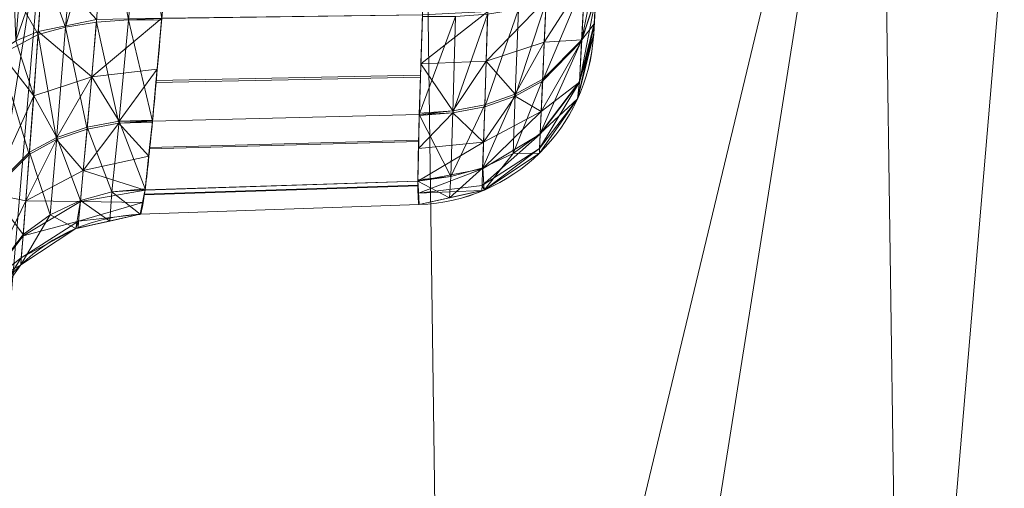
# Model space of a CAD drawing. Header units: millimetres. Extents: x -72 to 72, y -145 to 145.
# Tile 375 of 522: x 50.461 to 52.091, y -3.769 to -2.993. Entities that reach past the tile are written whole.
import ezdxf

# ---------------------------------------------------------------- set-up
doc = ezdxf.new("R2010")
doc.units = ezdxf.units.MM
doc.layers.add('1', color=7, linetype='CONTINUOUS')

msp = doc.modelspace()

# ---------------------------------------------------------------- linework, layer by layer
at = {"layer": '1', "color": 163, "linetype": 'Continuous', "lineweight": 13}
for p, q in [((51.4116, -3.0167, -105), (51.4116, -3.0167, -115)), ((50.6607, -3.3151, -105), (51.1226, -3.299, -105)), ((50.6607, -3.3151, -115), (51.1226, -3.299, -115)), ((51.1226, -3.299, -115), (51.1226, -3.299, -105)), ((50.6607, -3.3151, -105), (50.6607, -3.3151, -115))]:
    msp.add_line(p, q, dxfattribs=at)
at = {"layer": '1', "color": 163, "linetype": 'Continuous', "lineweight": 13, "extrusion": (0, 0, -1)}
for centre, radius in [((0, 0, 144.0046), 61.0181), ((0, 0, 147), 60.9142), ((0, 0, 145), 60), ((0, 0, 146), 59.5), ((0, 0, 124.3698), 56.3953)]:
    msp.add_circle(centre, radius, dxfattribs=at)
at = {"layer": '1', "color": 163, "linetype": 'Continuous', "lineweight": 13}
for centre, radius in [((0, 0, -145), 60.4434), ((0, 0, -146.7071), 60.2071), ((0, 0, -146), 60), ((0, 0, -118.3707), 50.5)]:
    msp.add_circle(centre, radius, dxfattribs=at)
at = {"layer": '1', "color": 163, "linetype": 'Continuous', "lineweight": 13, "extrusion": (4.22944e-07, 1.47695e-08, 1)}
msp.add_arc((51.1121, -2.9992, -105), 0.3, 272, 356.6418, dxfattribs=at)
at = {"layer": '1', "color": 163, "linetype": 'Continuous', "lineweight": 13, "extrusion": (3.96628e-08, 6.75938e-07, -1)}
msp.add_arc((-51.1121, -2.9992, 115), 0.3, 183.3582, 268, dxfattribs=at)
at = {"layer": '1', "color": 163, "linetype": 'Continuous', "lineweight": 13}
msp.add_arc((50.6712, -3.6149, -115), 0.3, 92, 175.9194, dxfattribs=at)
at = {"layer": '1', "color": 163, "linetype": 'Continuous', "lineweight": 13, "extrusion": (-3.26891e-08, -4.58211e-07, -1)}
msp.add_arc((-50.6712, -3.6149, 105), 0.3, 4.0806, 88, dxfattribs=at)
at = {"layer": '1', "color": 163, "linetype": 'Continuous', "lineweight": 13}
msp.add_rational_spline([(24.0965, 44.3803, -76), (37.7199, 36.9833, -76), (51.0256, 22.3191, -76), (52.762, 2.5943, -76), (45.1303, -27.4558, -76), (34.1925, -43.9617, -76), (15.502, -50.5, -76), (0, -50.5, -76)], [0.558861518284, 0.558861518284, 0.542329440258, 0.558861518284, 0.558861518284, 0.542329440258, 0.558861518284, 0.558861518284], degree=4, knots=[0, 0, 0, 0, 0, 0.5, 0.5, 0.5, 1, 1, 1, 1, 1], dxfattribs=at)
for points, knots in [([(56.0092, 7.4308, -40.1881), (56.4805, 3.8788, -40.1855), (56.6093, 0.339, -40.1848), (56.2106, -6.716, -40.187), (55.674, -10.2638, -40.19), (53.9442, -17.1746, -40.1996), (52.7659, -20.5069, -40.2061), (49.7948, -26.9304, -40.2227), (47.9778, -30.0492, -40.2328), (43.8436, -35.8129, -40.2558), (41.5248, -38.4778, -40.2686), (36.3825, -43.3723, -40.2972), (33.5465, -45.6004, -40.313), (27.5979, -49.4279, -40.3461), (24.4593, -51.0559, -40.3635), (18.0044, -53.6621, -40.3994), (14.7278, -54.649, -40.4176), (11.4458, -55.3285, -40.4359)], [0, 0, 0, 0, 0.125756, 0.125756, 0.251512, 0.251512, 0.377268, 0.377268, 0.503024, 0.503024, 0.62878, 0.62878, 0.754536, 0.754536, 0.880292, 0.880292, 1, 1, 1, 1]), ([(55.7921, 7.3986, -43.1801), (55.7958, 7.37, -43.18), (55.8139, 7.2336, -43.1799), (55.843, 7.0062, -43.1798), (55.8711, 6.7773, -43.1796), (55.8904, 6.6158, -43.1795), (55.905, 6.4914, -43.1794), (55.9652, 5.9671, -43.1791), (56.1015, 4.6268, -43.1783), (56.2153, 2.9273, -43.1777), (56.2713, 1.2475, -43.1774), (56.2851, 0, -43.1773), (56.2714, -1.2475, -43.1774), (56.2155, -2.9273, -43.1777), (56.0731, -5.0517, -43.1785), (55.7808, -7.633, -43.1801), (55.3625, -10.2384, -43.1825), (54.8139, -12.8593, -43.1855), (54.1309, -15.4866, -43.1893), (53.3108, -18.1104, -43.1939), (52.3522, -20.7206, -43.1993), (51.2541, -23.3065, -43.2054), (50.0165, -25.8572, -43.2123), (48.6401, -28.3614, -43.22), (47.1281, -30.8083, -43.2284), (45.4845, -33.1874, -43.2376), (43.7138, -35.4883, -43.2475), (41.8215, -37.7005, -43.2581), (39.8142, -39.8142, -43.2693), (37.7883, -41.7376, -43.2806), (36.3177, -43.0041, -43.2888), (34.8173, -44.2303, -43.2972), (33.1877, -45.4848, -43.3063), (30.8085, -47.1284, -43.3196), (28.3614, -48.6401, -43.3332), (25.8572, -50.0163, -43.3472), (23.3064, -51.254, -43.3614), (20.7205, -52.3521, -43.3759), (18.1105, -53.3107, -43.3904), (15.4866, -54.1309, -43.4051), (13.3275, -54.6923, -43.4172), (12.0464, -54.9778, -43.4243), (11.6399, -55.0637, -43.4266)], [0, 0, 0, 0, 0.001087, 0.005202, 0.008675, 0.009832, 0.011376, 0.013433, 0.029895, 0.062819, 0.07928, 0.095742, 0.112204, 0.128666, 0.161589, 0.194512, 0.227436, 0.260359, 0.293283, 0.326206, 0.35913, 0.392053, 0.424977, 0.4579, 0.490824, 0.523747, 0.556671, 0.589594, 0.622518, 0.655441, 0.684249, 0.688365, 0.721288, 0.754212, 0.787135, 0.820059, 0.852982, 0.885906, 0.918829, 0.951753, 0.984676, 1, 1, 1, 1]), ([(51.4235, -2.8053, -104.7897), (51.4227, -2.8212, -104.7897), (51.4218, -2.8373, -104.7916), (51.4196, -2.8758, -104.8004), (51.4184, -2.8982, -104.8096), (51.4161, -2.9381, -104.8347), (51.4151, -2.9562, -104.8508), (51.4134, -2.9855, -104.8876), (51.4127, -2.9972, -104.9087), (51.4118, -3.0126, -104.9529), (51.4116, -3.0167, -104.9766), (51.4116, -3.0167, -105)], [0, 0, 0, 0, 0.144593, 0.144593, 0.35902, 0.35902, 0.573991, 0.573991, 0.78724, 0.78724, 1, 1, 1, 1]), ([(51.4116, -3.0167, -115), (51.4116, -3.0167, -115.0157), (51.4117, -3.0149, -115.0315), (51.4122, -3.0062, -115.0697), (51.4127, -2.9969, -115.092), (51.4142, -2.9717, -115.1318), (51.4151, -2.9555, -115.1499), (51.4172, -2.9184, -115.1791), (51.4184, -2.8973, -115.1908), (51.4209, -2.8527, -115.2062), (51.4223, -2.8288, -115.2103), (51.4235, -2.8053, -115.2103)], [0, 0, 0, 0, 0.141974, 0.141974, 0.355511, 0.355511, 0.570822, 0.570822, 0.785414, 0.785414, 1, 1, 1, 1])]:
    msp.add_open_spline(points, degree=3, knots=knots, dxfattribs=at)
for points in [[(50.7129, -2.7895, -104.4752), (50.7074, -2.8581, -104.4751), (50.6963, -2.9955, -104.5022), (50.6807, -3.1702, -104.6187), (50.6681, -3.2873, -104.793), (50.6626, -3.315, -104.9308), (50.6607, -3.3151, -105)], [(50.6607, -3.3151, -115), (50.6626, -3.315, -115.0688), (50.6681, -3.2875, -115.2065), (50.6807, -3.1704, -115.3811), (50.6963, -2.996, -115.4975), (50.7074, -2.8585, -115.5249), (50.7129, -2.7895, -115.5248)], [(51.1345, -2.7895, -115.5101), (51.1324, -2.8565, -115.5101), (51.1279, -2.9901, -115.4832), (51.1224, -3.1593, -115.3699), (51.1198, -3.2726, -115.2003), (51.1211, -3.299, -115.0667), (51.1226, -3.299, -115)], [(51.1226, -3.299, -105), (51.1211, -3.299, -104.9329), (51.1198, -3.2724, -104.7992), (51.1224, -3.1591, -104.6299), (51.128, -2.9896, -104.5165), (51.1324, -2.8562, -104.4899), (51.1345, -2.7895, -104.4899)]]:
    msp.add_open_spline(points, degree=3, dxfattribs=at)
for points in [[(46.6895, 40.9879, -163), (51.2652, 40.0152, -163), (52.4412, -40.0769, -163), (47.7888, -40.5659, -163)], [(62.2694, -48.9262, -163), (51.2652, 40.0152, -163), (55.841, 40.9879, -163), (62.3, 0, -163)], [(51.2652, 40.0152, -163), (60.3667, -44.6527, -163), (56.8902, -41.5225, -163)], [(51.2652, 40.0152, -163), (62.2694, -48.9262, -163), (60.3667, -44.6527, -163)], [(56.8902, -41.5225, -163), (52.4412, -40.0769, -163), (51.2652, 40.0152, -163)], [(51.0468, 3.6233, -67.7304), (52.6498, 3.737, -59.5445), (51.2681, -12.5525, -59.5486)], [(55.2333, -10.8057, -43.1832), (51.2681, -12.5525, -59.5486), (52.6498, 3.737, -59.5445)], [(51.2681, -12.5525, -59.5486), (49.7071, -12.1703, -67.7325), (51.0468, 3.6233, -67.7304)], [(50.44, -2.462, -76), (51.0468, 3.6233, -67.7304), (49.7071, -12.1703, -67.7325)], [(55.2972, -6.1181, 35.359), (53.1854, 3.5308, 40.7508), (52.0482, -1.4817, 44.4655)], [(50.963, -6.0027, 46.056), (45.5345, 0.2368, 51.8771), (42.201, -18.5818, 53.082)], [(45.5345, 0.2368, 51.8771), (50.963, -6.0027, 46.056), (52.0482, -1.4817, 44.4655)], [(50.5, 0, -76), (46.134, -20.5402, -76), (50.4055, -3.0883, -104.2356)], [(50.4055, -3.0883, -104.2356), (50.4238, -2.7736, -104.1753), (50.5, 0, -76)], [(50.4055, -3.0883, -115.7644), (46.134, -20.5402, -118.3707), (50.5, 0, -118.3707)], [(50.5, 0, -118.3707), (48.0284, -15.6054, -118.3707), (48.4532, -15.7434, -120.6426), (50.9468, 0, -120.6426)], [(50.9468, 0, -120.6426), (48.4532, -15.7434, -120.6426), (49.6646, -16.137, -122.5762), (52.2205, 0, -122.5762)], [(52.2205, 0, -122.5762), (49.6646, -16.137, -122.5762), (51.4822, -16.7276, -123.8834), (54.1315, 0, -123.8834)], [(50.5, 0, -118.3707), (50.4238, -2.7736, -115.8247), (50.4055, -3.0883, -115.7644)], [(54.1315, 0, -123.8834), (51.4822, -16.7276, -123.8834), (53.6351, -17.4271, -124.3698), (56.3953, 0, -124.3698)], [(54.7624, -9.3402, 37.3879), (52.0482, -1.4817, 44.4655), (50.963, -6.0027, 46.056)], [(52.0482, -1.4817, 44.4655), (54.7624, -9.3402, 37.3879), (55.2972, -6.1181, 35.359)], [(51.4433, -2.4155, -105.388), (51.4124, -3.0022, -104.9233), (51.4116, -3.0167, -105)], [(51.4116, -3.0167, -105), (51.4367, -2.5533, -105.5973), (51.4433, -2.4155, -105.388)], [(51.4433, -2.4156, -114.6119), (51.4371, -2.5453, -114.422), (51.4116, -3.0167, -115)], [(51.4116, -3.0167, -115), (51.4126, -2.9995, -115.0829), (51.4433, -2.4156, -114.6119)], [(51.4433, -2.4155, -105.388), (51.4152, -2.9546, -104.8511), (51.4124, -3.0022, -104.9233)], [(51.4126, -2.9995, -115.0829), (51.4152, -2.9545, -115.149), (51.4433, -2.4156, -114.6119)], [(51.4116, -3.0167, -115), (51.4371, -2.5453, -114.422), (51.4346, -2.5938, -114.1891)], [(51.4116, -3.0167, -105), (51.4367, -2.5533, -110.1236), (51.4346, -2.5938, -108.7154)], [(51.4346, -2.5938, -105.8109), (51.4367, -2.5533, -105.5973), (51.4116, -3.0167, -105)], [(51.4346, -2.5938, -110.3372), (51.4367, -2.5533, -110.1236), (51.4116, -3.0167, -105)], [(51.4346, -2.5938, -108.7154), (51.4346, -2.5938, -105.8109), (51.4116, -3.0167, -105)], [(51.4116, -3.0167, -105), (51.4116, -3.0167, -115), (51.4346, -2.5938, -114.1891), (51.4346, -2.5938, -110.3372)], [(50.4548, -3.028, -104.386), (50.4752, -2.7764, -104.3334), (50.4456, -2.7748, -104.2877)], [(50.5001, -2.8959, -104.3944), (50.4752, -2.7764, -104.3334), (50.4548, -3.028, -104.386)], [(50.557, -2.7809, -115.5818), (50.5372, -3.0049, -115.5328), (50.4997, -2.9012, -115.6045)], [(50.5372, -3.0049, -115.5328), (50.557, -2.7809, -115.5818), (50.6015, -2.7834, -115.5506)], [(50.6015, -2.7834, -115.5506), (50.5883, -2.9968, -115.5063), (50.5372, -3.0049, -115.5328)], [(50.6416, -2.9929, -115.4899), (50.5883, -2.9968, -115.5063), (50.6015, -2.7834, -115.5506)], [(50.6015, -2.7834, -115.5506), (50.6608, -2.7867, -115.5369), (50.6416, -2.9929, -115.4899)], [(50.6965, -2.9907, -115.4849), (50.6416, -2.9929, -115.4899), (50.6608, -2.7867, -115.5369)], [(50.4356, -2.9174, -115.7021), (50.4997, -2.9012, -115.6045), (50.4917, -3.0172, -115.5685)], [(50.4548, -3.028, -104.386), (50.492, -3.0124, -104.4294), (50.5001, -2.8959, -104.3944)], [(50.5372, -3.0049, -115.5328), (50.4917, -3.0172, -115.5685), (50.4997, -2.9012, -115.6045)], [(50.5001, -2.8959, -104.3944), (50.492, -3.0124, -104.4294), (50.5886, -2.9925, -104.4919)], [(51.3916, -3.0285, -104.7786), (51.4152, -2.9546, -104.8511), (51.4188, -2.89, -104.8074)], [(51.4188, -2.89, -104.8074), (51.397, -2.9277, -104.7084), (51.3916, -3.0285, -104.7786)], [(50.4917, -3.0172, -115.5685), (50.4274, -3.0515, -115.6598), (50.4356, -2.9174, -115.7021)], [(51.327, -3.0944, -104.7099), (51.3916, -3.0285, -104.7786), (51.397, -2.9277, -104.7084)], [(51.397, -2.9277, -104.7084), (51.3327, -2.9626, -104.6173), (51.327, -3.0944, -104.7099)], [(51.3298, -3.0298, -115.3449), (51.3971, -2.9249, -115.2928), (51.3918, -3.0263, -115.2236)], [(51.3298, -3.0298, -115.3449), (51.3329, -2.9589, -115.3843), (51.3971, -2.9249, -115.2928)], [(51.4152, -2.9539, -115.1493), (51.3918, -3.0263, -115.2236), (51.3971, -2.9249, -115.2928)], [(51.2335, -3.0617, -115.4013), (51.2362, -2.9791, -115.4469), (51.3329, -2.9589, -115.3843)], [(51.3329, -2.9589, -115.3843), (51.3298, -3.0298, -115.3449), (51.2335, -3.0617, -115.4013)], [(51.2817, -3.1193, -104.6826), (51.327, -3.0944, -104.7099), (51.3327, -2.9626, -104.6173)], [(51.3327, -2.9626, -104.6173), (51.2871, -2.9752, -104.5815), (51.2817, -3.1193, -104.6826)], [(51.388, -3.0961, -104.8806), (51.4124, -3.0022, -104.9233), (51.4151, -2.9553, -104.8522)], [(51.4151, -2.9553, -104.8522), (51.3916, -3.0285, -104.7786), (51.388, -3.0961, -104.8806)], [(51.3916, -3.0285, -104.7786), (51.4151, -2.9553, -104.8522), (51.4152, -2.9546, -104.8511)], [(51.3918, -3.0263, -115.2236), (51.4152, -2.9539, -115.1493), (51.4152, -2.9545, -115.149)], [(51.3918, -3.0263, -115.2236), (51.4152, -2.9545, -115.149), (51.4126, -2.9995, -115.0829)], [(51.1256, -3.0657, -115.4169), (51.1281, -2.9849, -115.471), (51.2362, -2.9791, -115.4469)], [(51.2362, -2.9791, -115.4469), (51.2335, -3.0617, -115.4013), (51.1256, -3.0657, -115.4169)], [(51.2311, -3.137, -104.662), (51.2817, -3.1193, -104.6826), (51.2871, -2.9752, -104.5815)], [(51.2871, -2.9752, -104.5815), (51.236, -2.9835, -104.555), (51.2311, -3.137, -104.662)], [(50.5805, -3.0874, -104.5423), (50.5886, -2.9925, -104.4919), (50.492, -3.0124, -104.4294)], [(50.5372, -3.0049, -115.5328), (50.5883, -2.9968, -115.5063), (50.5728, -3.1739, -115.3874)], [(50.6254, -3.1639, -115.3745), (50.5728, -3.1739, -115.3874), (50.5883, -2.9968, -115.5063)], [(50.5805, -3.0874, -104.5423), (50.6889, -3.0746, -104.571), (50.6965, -2.9903, -104.5149)], [(50.6965, -2.9903, -104.5149), (50.5886, -2.9925, -104.4919), (50.5805, -3.0874, -104.5423)], [(50.5883, -2.9968, -115.5063), (50.6416, -2.9929, -115.4899), (50.6254, -3.1639, -115.3745)], [(50.6812, -3.1609, -115.3714), (50.6254, -3.1639, -115.3745), (50.6416, -2.9929, -115.4899)], [(50.6965, -2.9907, -115.4849), (50.6962, -2.9934, -115.4832), (50.6416, -2.9929, -115.4899)], [(50.6416, -2.9929, -115.4899), (50.6962, -2.9934, -115.4832), (50.6812, -3.1609, -115.3714)], [(51.1281, -2.9849, -115.471), (51.1249, -3.0877, -115.4022), (50.6869, -3.0967, -115.4142), (50.6965, -2.9907, -115.4849)], [(50.6965, -2.9903, -104.5149), (50.6872, -3.0935, -104.5836), (51.125, -3.0846, -104.5957), (51.1281, -2.9845, -104.5288)], [(51.1229, -3.1497, -104.6392), (51.1783, -3.1472, -104.6488), (51.1826, -2.9875, -104.5383)], [(51.1826, -2.9875, -104.5383), (51.128, -2.9877, -104.5309), (51.1229, -3.1497, -104.6392)], [(51.1783, -3.1472, -104.6488), (51.2311, -3.137, -104.662), (51.236, -2.9835, -104.555)], [(51.236, -2.9835, -104.555), (51.1826, -2.9875, -104.5383), (51.1783, -3.1472, -104.6488)], [(50.4844, -3.1188, -104.4861), (50.492, -3.0124, -104.4294), (50.4548, -3.028, -104.386)], [(50.492, -3.0124, -104.4294), (50.4844, -3.1188, -104.4861), (50.5805, -3.0874, -104.5423)], [(50.4917, -3.0172, -115.5685), (50.5372, -3.0049, -115.5328), (50.5223, -3.1913, -115.4078)], [(50.5728, -3.1739, -115.3874), (50.5223, -3.1913, -115.4078), (50.5372, -3.0049, -115.5328)], [(51.386, -3.1199, -105), (51.4116, -3.0167, -105), (51.4124, -3.0022, -104.9233)], [(51.4124, -3.0022, -104.9233), (51.388, -3.0961, -104.8806), (51.386, -3.1199, -105)], [(51.4126, -2.9995, -115.0829), (51.388, -3.0949, -115.1223), (51.3918, -3.0263, -115.2236)], [(51.4126, -2.9995, -115.0829), (51.4126, -2.9998, -115.0819), (51.388, -3.0949, -115.1223)], [(51.388, -3.0949, -115.1223), (51.4126, -2.9998, -115.0819), (51.4116, -3.0167, -115)], [(50.4274, -3.0515, -115.6598), (50.4917, -3.0172, -115.5685), (50.4772, -3.2158, -115.435)], [(50.4548, -3.028, -104.386), (50.4277, -3.0461, -104.3378), (50.4844, -3.1188, -104.4861)], [(50.5223, -3.1913, -115.4078), (50.4772, -3.2158, -115.435), (50.4917, -3.0172, -115.5685)], [(51.2818, -3.1162, -115.3206), (51.2335, -3.0617, -115.4013), (51.3298, -3.0298, -115.3449)], [(51.3298, -3.0298, -115.3449), (51.3272, -3.0915, -115.2931), (51.2818, -3.1162, -115.3206)], [(51.3232, -3.181, -115.1601), (51.3272, -3.0915, -115.2931), (51.3918, -3.0263, -115.2236)], [(51.3918, -3.0263, -115.2236), (51.388, -3.0949, -115.1223), (51.3232, -3.181, -115.1601)], [(51.388, -3.0961, -104.8806), (51.3916, -3.0285, -104.7786), (51.3248, -3.1447, -104.7725)], [(51.3916, -3.0285, -104.7786), (51.327, -3.0944, -104.7099), (51.3248, -3.1447, -104.7725)], [(51.3918, -3.0263, -115.2236), (51.3272, -3.0915, -115.2931), (51.3298, -3.0298, -115.3449)], [(51.385, -3.1237, -105), (51.385, -3.1237, -115), (51.4116, -3.0167, -115), (51.4116, -3.0167, -105)], [(51.4116, -3.0167, -115), (51.386, -3.1199, -115), (51.388, -3.0949, -115.1223)], [(50.4844, -3.1188, -104.4861), (50.4277, -3.0461, -104.3378), (50.4128, -3.2765, -104.4919)], [(50.4772, -3.2158, -115.435), (50.4125, -3.2806, -115.504), (50.4274, -3.0515, -115.6598)], [(51.1784, -3.1437, -115.3547), (51.1256, -3.0657, -115.4169), (51.2335, -3.0617, -115.4013)], [(51.2335, -3.0617, -115.4013), (51.2312, -3.1337, -115.3414), (51.1784, -3.1437, -115.3547)], [(51.2818, -3.1162, -115.3206), (51.2312, -3.1337, -115.3414), (51.2335, -3.0617, -115.4013)], [(50.6889, -3.0746, -104.571), (50.5805, -3.0874, -104.5423), (50.6257, -3.1608, -104.6225)], [(50.6257, -3.1608, -104.6225), (50.6813, -3.159, -104.6273), (50.6889, -3.0746, -104.571)], [(51.1784, -3.1437, -115.3547), (51.123, -3.1474, -115.3622), (51.1256, -3.0657, -115.4169)], [(50.5805, -3.0874, -104.5423), (50.4844, -3.1188, -104.4861), (50.5226, -3.1879, -104.589)], [(50.5226, -3.1879, -104.589), (50.5731, -3.1707, -104.6095), (50.5805, -3.0874, -104.5423)], [(50.5805, -3.0874, -104.5423), (50.5731, -3.1707, -104.6095), (50.6257, -3.1608, -104.6225)], [(51.1229, -3.1497, -104.6392), (51.125, -3.0846, -104.5957), (50.6872, -3.0935, -104.5836), (50.6812, -3.1606, -104.6283)], [(50.6812, -3.1609, -115.3714), (50.6869, -3.0967, -115.4142), (51.1249, -3.0877, -115.4022), (51.1229, -3.15, -115.3605)], [(51.2781, -3.2141, -115.1753), (51.2818, -3.1162, -115.3206), (51.3272, -3.0915, -115.2931)], [(51.3272, -3.0915, -115.2931), (51.3232, -3.181, -115.1601), (51.2781, -3.2141, -115.1753)], [(51.3248, -3.1447, -104.7725), (51.327, -3.0944, -104.7099), (51.2817, -3.1193, -104.6826)], [(51.385, -3.1237, -105), (51.388, -3.0961, -104.8806), (51.322, -3.2061, -104.9214)], [(51.388, -3.0961, -104.8806), (51.3231, -3.1825, -104.8436), (51.322, -3.2061, -104.9214)], [(51.3248, -3.1447, -104.7725), (51.3231, -3.1825, -104.8436), (51.388, -3.0961, -104.8806)], [(51.3232, -3.181, -115.1601), (51.388, -3.0949, -115.1223), (51.385, -3.1237, -115)], [(51.388, -3.0949, -115.1223), (51.386, -3.1199, -115), (51.385, -3.1237, -115)], [(51.385, -3.1237, -105), (51.386, -3.1199, -105), (51.388, -3.0961, -104.8806)], [(50.4128, -3.2765, -104.4919), (50.4774, -3.2122, -104.5615), (50.4844, -3.1188, -104.4861)], [(50.4844, -3.1188, -104.4861), (50.4774, -3.2122, -104.5615), (50.5226, -3.1879, -104.589)], [(51.2278, -3.2381, -115.1868), (51.2312, -3.1337, -115.3414), (51.2818, -3.1162, -115.3206)], [(51.2818, -3.1162, -115.3206), (51.2781, -3.2141, -115.1753), (51.2278, -3.2381, -115.1868)], [(51.2817, -3.1193, -104.6826), (51.2292, -3.1958, -104.7348), (51.3248, -3.1447, -104.7725)], [(51.2817, -3.1193, -104.6826), (51.2311, -3.137, -104.662), (51.2292, -3.1958, -104.7348)], [(51.322, -3.2061, -104.9214), (51.3217, -3.2138, -105), (51.385, -3.1237, -105)], [(51.385, -3.1237, -115), (51.3217, -3.2138, -115), (51.3232, -3.181, -115.1601)], [(51.3217, -3.2138, -105), (51.3217, -3.2138, -115), (51.385, -3.1237, -115), (51.385, -3.1237, -105)], [(51.1229, -3.15, -115.3605), (51.1784, -3.1437, -115.3547), (51.1753, -3.2526, -115.1944)], [(51.1229, -3.15, -115.3605), (51.123, -3.1474, -115.3622), (51.1784, -3.1437, -115.3547)], [(51.1753, -3.2526, -115.1944), (51.1784, -3.1437, -115.3547), (51.2312, -3.1337, -115.3414)], [(51.2312, -3.1337, -115.3414), (51.2278, -3.2381, -115.1868), (51.1753, -3.2526, -115.1944)], [(51.2292, -3.1958, -104.7348), (51.2311, -3.137, -104.662), (51.1783, -3.1472, -104.6488)], [(51.2277, -3.2399, -104.8176), (51.3231, -3.1825, -104.8436), (51.3248, -3.1447, -104.7725)], [(51.3248, -3.1447, -104.7725), (51.2292, -3.1958, -104.7348), (51.2277, -3.2399, -104.8176)], [(50.614, -3.278, -104.7924), (50.6257, -3.1608, -104.6225), (50.5731, -3.1707, -104.6095)], [(50.6257, -3.1608, -104.6225), (50.614, -3.278, -104.7924), (50.669, -3.2731, -104.796)], [(50.6812, -3.1609, -115.3714), (50.681, -3.1623, -115.3693), (50.6254, -3.1639, -115.3745)], [(50.6254, -3.1639, -115.3745), (50.681, -3.1623, -115.3693), (50.6749, -3.2187, -115.285)], [(50.6812, -3.1606, -104.6283), (50.6813, -3.159, -104.6273), (50.6257, -3.1608, -104.6225)], [(50.669, -3.2731, -104.796), (50.6812, -3.1606, -104.6283), (50.6257, -3.1608, -104.6225)], [(51.1229, -3.15, -115.3605), (51.122, -3.1943, -115.294), (50.6762, -3.2067, -115.303), (50.6812, -3.1609, -115.3714)], [(50.6812, -3.1606, -104.6283), (50.6764, -3.2046, -104.6939), (51.122, -3.1923, -104.703), (51.1229, -3.1497, -104.6392)], [(51.1753, -3.2526, -115.1944), (51.1206, -3.2582, -115.1983), (51.1229, -3.15, -115.3605)], [(51.1783, -3.1472, -104.6488), (51.1217, -3.2061, -104.7236), (51.2292, -3.1958, -104.7348)], [(51.1783, -3.1472, -104.6488), (51.1229, -3.1514, -104.6418), (51.1217, -3.2061, -104.7236)], [(51.1229, -3.1497, -104.6392), (51.1229, -3.1514, -104.6418), (51.1783, -3.1472, -104.6488)], [(50.5223, -3.1913, -115.4078), (50.5728, -3.1739, -115.3874), (50.5665, -3.2424, -115.3052)], [(50.5619, -3.2923, -104.7849), (50.5731, -3.1707, -104.6095), (50.5226, -3.1879, -104.589)], [(50.5731, -3.1707, -104.6095), (50.5619, -3.2923, -104.7849), (50.614, -3.278, -104.7924)], [(50.6749, -3.2187, -115.285), (50.5665, -3.2424, -115.3052), (50.6254, -3.1639, -115.3745)], [(50.5665, -3.2424, -115.3052), (50.5728, -3.1739, -115.3874), (50.6254, -3.1639, -115.3745)], [(50.5665, -3.2424, -115.3052), (50.4713, -3.2926, -115.3427), (50.5223, -3.1913, -115.4078)], [(50.4713, -3.2926, -115.3427), (50.4772, -3.2158, -115.435), (50.5223, -3.1913, -115.4078)], [(50.5119, -3.3159, -104.7735), (50.5226, -3.1879, -104.589), (50.4774, -3.2122, -104.5615)], [(50.5226, -3.1879, -104.589), (50.5119, -3.3159, -104.7735), (50.5619, -3.2923, -104.7849)], [(51.1206, -3.2601, -104.8044), (51.122, -3.1923, -104.703), (50.6764, -3.2046, -104.6939), (50.6688, -3.2747, -104.7984)], [(50.6688, -3.2749, -115.2012), (50.6762, -3.2067, -115.303), (51.122, -3.1943, -115.294), (51.1206, -3.2603, -115.1952)], [(51.2268, -3.2675, -104.9083), (51.322, -3.2061, -104.9214), (51.3231, -3.1825, -104.8436)], [(51.3231, -3.1825, -104.8436), (51.2277, -3.2399, -104.8176), (51.2268, -3.2675, -104.9083)], [(51.2781, -3.2141, -115.1753), (51.3232, -3.181, -115.1601), (51.3217, -3.2138, -115)], [(51.1206, -3.2601, -104.8044), (51.2277, -3.2399, -104.8176), (51.2292, -3.1958, -104.7348)], [(51.2292, -3.1958, -104.7348), (51.1217, -3.2061, -104.7236), (51.1206, -3.2601, -104.8044)], [(51.322, -3.2061, -104.9214), (51.2268, -3.2675, -104.9083), (51.2301, -3.275, -105)], [(51.2301, -3.275, -105), (51.3217, -3.2138, -105), (51.322, -3.2061, -104.9214)], [(50.4125, -3.2806, -115.504), (50.4772, -3.2158, -115.435), (50.4713, -3.2926, -115.3427)], [(50.467, -3.3485, -104.7585), (50.4774, -3.2122, -104.5615), (50.4128, -3.2765, -104.4919)], [(50.4774, -3.2122, -104.5615), (50.467, -3.3485, -104.7585), (50.5119, -3.3159, -104.7735)], [(50.5665, -3.2424, -115.3052), (50.6749, -3.2187, -115.285), (50.6688, -3.2749, -115.2012)], [(51.2301, -3.275, -115), (51.2278, -3.2381, -115.1868), (51.2781, -3.2141, -115.1753)], [(51.3217, -3.2138, -115), (51.2301, -3.275, -115), (51.2781, -3.2141, -115.1753)], [(51.2301, -3.275, -105), (51.2301, -3.275, -115), (51.3217, -3.2138, -115), (51.3217, -3.2138, -105)], [(50.4713, -3.2926, -115.3427), (50.5665, -3.2424, -115.3052), (50.5617, -3.2941, -115.2109)], [(50.6688, -3.2749, -115.2012), (50.5617, -3.2941, -115.2109), (50.5665, -3.2424, -115.3052)], [(51.2277, -3.2399, -104.8176), (51.1206, -3.2601, -104.8044), (51.1216, -3.28, -104.9045)], [(51.1216, -3.28, -104.9045), (51.2268, -3.2675, -104.9083), (51.2277, -3.2399, -104.8176)], [(51.1731, -3.2877, -115), (51.1753, -3.2526, -115.1944), (51.2278, -3.2381, -115.1868)], [(51.2278, -3.2381, -115.1868), (51.2301, -3.275, -115), (51.1731, -3.2877, -115)], [(50.6688, -3.2747, -104.7984), (50.6674, -3.2817, -104.8334), (51.1209, -3.2669, -104.8384), (51.1206, -3.2601, -104.8044)], [(51.1206, -3.2603, -115.1952), (51.1753, -3.2526, -115.1944), (51.1731, -3.2877, -115)], [(51.1206, -3.2603, -115.1952), (51.1206, -3.2582, -115.1983), (51.1753, -3.2526, -115.1944)], [(50.4128, -3.2765, -104.4919), (50.402, -3.4334, -104.7206), (50.467, -3.3485, -104.7585)], [(50.5617, -3.2941, -115.2109), (50.6688, -3.2749, -115.2012), (50.6647, -3.2954, -115.0988)], [(50.6688, -3.2747, -104.7984), (50.669, -3.2731, -104.796), (50.614, -3.278, -104.7924)], [(50.6607, -3.3151, -105), (50.6688, -3.2747, -104.7984), (50.614, -3.278, -104.7924)], [(51.1209, -3.2669, -104.8384), (50.6674, -3.2817, -104.8334), (50.6607, -3.3151, -105), (51.1226, -3.299, -105)], [(51.1226, -3.299, -115), (50.6607, -3.3151, -115), (50.6673, -3.2826, -115.1625), (51.1209, -3.2677, -115.1576)], [(51.1206, -3.2603, -115.1952), (51.1209, -3.2677, -115.1576), (50.6673, -3.2826, -115.1625), (50.6688, -3.2749, -115.2012)], [(51.1731, -3.2877, -115), (51.1226, -3.299, -115), (51.1206, -3.2603, -115.1952)], [(51.2263, -3.2758, -105), (51.2268, -3.2675, -104.9083), (51.1216, -3.28, -104.9045)], [(51.1216, -3.28, -104.9045), (51.1226, -3.299, -105), (51.2263, -3.2758, -105)], [(51.1226, -3.299, -105), (51.1226, -3.299, -115), (51.2301, -3.275, -115), (51.2301, -3.275, -105)], [(51.2268, -3.2675, -104.9083), (51.2263, -3.2758, -105), (51.2301, -3.275, -105)], [(50.4018, -3.4358, -115.2739), (50.4125, -3.2806, -115.504), (50.4713, -3.2926, -115.3427)], [(50.4713, -3.2926, -115.3427), (50.4668, -3.3506, -115.2368), (50.4018, -3.4358, -115.2739)], [(50.5617, -3.2941, -115.2109), (50.4668, -3.3506, -115.2368), (50.4713, -3.2926, -115.3427)], [(50.5541, -3.3387, -105), (50.5619, -3.2923, -104.7849), (50.5119, -3.3159, -104.7735)], [(50.5619, -3.2923, -104.7849), (50.5541, -3.3387, -105), (50.6106, -3.3262, -105)], [(50.6106, -3.3262, -105), (50.614, -3.278, -104.7924), (50.5619, -3.2923, -104.7849)], [(50.614, -3.278, -104.7924), (50.6106, -3.3262, -105), (50.6607, -3.3151, -105)], [(50.4668, -3.3506, -115.2368), (50.5617, -3.2941, -115.2109), (50.5586, -3.3266, -115.1066)], [(50.6647, -3.2954, -115.0988), (50.5586, -3.3266, -115.1066), (50.5617, -3.2941, -115.2109)], [(50.5586, -3.3266, -115.1066), (50.6647, -3.2954, -115.0988), (50.6607, -3.3151, -115)], [(50.6607, -3.3151, -105), (50.6607, -3.3151, -115), (51.1226, -3.299, -115), (51.1226, -3.299, -105)], [(50.463, -3.399, -105), (50.5541, -3.3387, -105), (50.5119, -3.3159, -104.7735)], [(50.5119, -3.3159, -104.7735), (50.467, -3.3485, -104.7585), (50.463, -3.399, -105)], [(50.5541, -3.3387, -105), (50.5541, -3.3387, -115), (50.6607, -3.3151, -115), (50.6607, -3.3151, -105)], [(50.6607, -3.3151, -115), (50.5578, -3.3379, -115), (50.5586, -3.3266, -115.1066)], [(50.5541, -3.3387, -115), (50.463, -3.399, -115), (50.4639, -3.387, -115.1197)], [(50.463, -3.399, -105), (50.463, -3.399, -115), (50.5541, -3.3387, -115), (50.5541, -3.3387, -105)], [(50.4639, -3.387, -115.1197), (50.5586, -3.3266, -115.1066), (50.5541, -3.3387, -115)], [(50.5586, -3.3266, -115.1066), (50.4639, -3.387, -115.1197), (50.4668, -3.3506, -115.2368)], [(50.5586, -3.3266, -115.1066), (50.5578, -3.3379, -115), (50.5541, -3.3387, -115)], [(50.4018, -3.4358, -115.2739), (50.4668, -3.3506, -115.2368), (50.4639, -3.387, -115.1197)], [(50.463, -3.399, -105), (50.467, -3.3485, -104.7585), (50.402, -3.4334, -104.7206)], [(50.4639, -3.387, -115.1197), (50.3985, -3.4915, -115), (50.4018, -3.4358, -115.2739)], [(50.3995, -3.4879, -115), (50.3985, -3.4915, -115), (50.4639, -3.387, -115.1197)], [(50.4639, -3.387, -115.1197), (50.463, -3.399, -115), (50.3995, -3.4879, -115)], [(50.402, -3.4334, -104.7206), (50.3995, -3.4879, -105), (50.463, -3.399, -105)], [(50.3995, -3.4879, -105), (50.3995, -3.4879, -115), (50.463, -3.399, -115), (50.463, -3.399, -105)]]:
    msp.add_3dface(points, dxfattribs=at)

doc.saveas('drawing.dxf')
